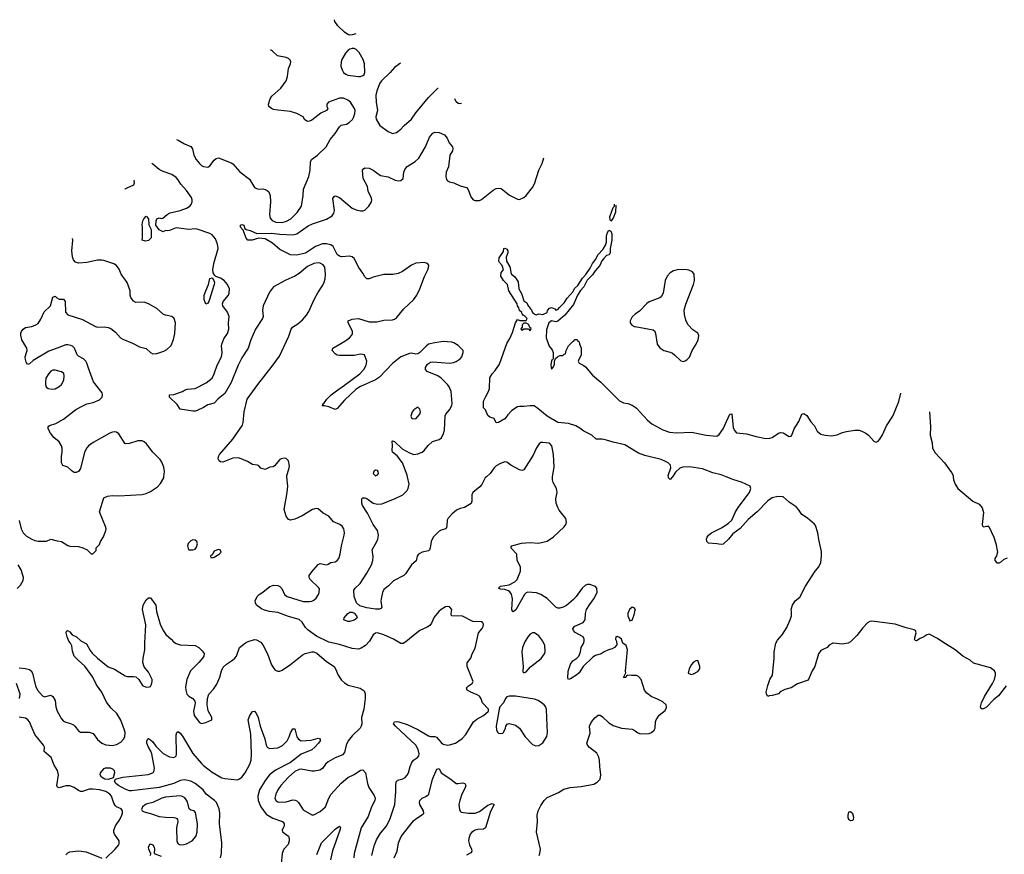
# Model space of a CAD drawing. Header units: inches. Extents: x 1449094 to 1618372, y 389908 to 534307.
# Tile 359 of 494: x 1534196 to 1543479, y 526442 to 534307. Entities that reach past the tile are written whole.
import ezdxf

# ---------------------------------------------------------------- set-up
doc = ezdxf.new("R2010")
doc.units = ezdxf.units.IN
doc.header["$MEASUREMENT"] = 0
for name, color, linetype in [('B5532', 7, 'Continuous'), ('B5533', 7, 'Continuous'), ('B5542', 7, 'Continuous'), ('B5543', 7, 'Continuous')]:
    doc.layers.add(name, color=color, linetype=linetype)

msp = doc.modelspace()

# ---------------------------------------------------------------- linework, layer by layer
at = {"layer": 'B5532', "color": 5}
for points, elevation in [([(1534190, 529586), (1534210.3, 529510.3), (1534230.3, 529470.3), (1534259.9, 529439.9), (1534310.8, 529410), (1534338.3, 529398.3), (1534370, 529391.8), (1534450, 529392.4), (1534490, 529410.7), (1534550, 529395.5), (1534590, 529390.7), (1534650, 529350.5), (1534670, 529345.5), (1534750, 529342.8), (1534790.8, 529330.8), (1534830.9, 529310.9), (1534870, 529272), (1534887.3, 529272.7), (1534916.4, 529303.6), (1534918, 529330), (1534950, 529362), (1534959, 529390), (1534986.3, 529433.7), (1535010, 529494), (1535012.7, 529510), (1535006.6, 529530), (1534949.3, 529670), (1534990, 529802), (1535023.7, 529816.3), (1535070, 529822), (1535130, 529819.1), (1535350, 529833.4), (1535390, 529842), (1535430, 529859.1), (1535495.6, 529904.4), (1535523.8, 529936.2), (1535554, 529990), (1535555.5, 530000)], 560), ([(1537516, 526430), (1537538.9, 526521.1), (1537561.6, 526578.4), (1537599.4, 526640.6), (1537650, 526704.2), (1537685.8, 526770), (1537734, 526910), (1537742, 527030), (1537741.6, 527098.4), (1537749.7, 527130), (1537770, 527143.1), (1537810, 527153.1), (1537830, 527166), (1537850, 527187), (1537861.5, 527210), (1537876.2, 527270), (1537893.2, 527306.8), (1537910, 527327.6), (1537947.2, 527352.8), (1537960.5, 527370), (1537961, 527390), (1537952.2, 527430), (1537930, 527469.7), (1537738.4, 527650), (1537722, 527670), (1537729.4, 527690), (1537750, 527694.4), (1537769.6, 527690.4), (1537850, 527663.6), (1537950, 527617.1), (1538050, 527556.9), (1538070, 527552.1), (1538110, 527553.4), (1538126.8, 527546.8), (1538170, 527494.3), (1538190, 527480.7), (1538228.6, 527471.4), (1538250, 527473.2), (1538303.7, 527490), (1538366.9, 527533.1), (1538401.3, 527570), (1538474.5, 527690), (1538505.6, 527714.4), (1538569.2, 527750), (1538617.2, 527790), (1538617.2, 527810), (1538560.9, 527870), (1538547.3, 527907.3), (1538532.1, 527932.1), (1538510, 527946), (1538450, 527969.4), (1538415.3, 527990), (1538408, 528010), (1538428, 528030), (1538462, 528050), (1538472.7, 528070), (1538415.8, 528210), (1538414.9, 528245.1), (1538449.6, 528290), (1538462, 528330), (1538490, 528383), (1538520.9, 528530), (1538555.1, 528570), (1538566.6, 528590), (1538569.2, 528610), (1538562.7, 528622.7), (1538550, 528632.7), (1538470, 528636), (1538370, 528686.6), (1538268, 528690), (1538262.7, 528710), (1538272, 528750), (1538250, 528772.7), (1538230, 528778), (1538210, 528772.3), (1538170, 528749.3), (1538146.8, 528730), (1538103.4, 528676.6), (1538079.3, 528620.7), (1538062, 528598), (1538038.7, 528581.3), (1537970, 528549.5), (1537939.1, 528530), (1537836.2, 528443.8), (1537811.6, 528428.4), (1537790, 528427.6), (1537720.7, 528470), (1537630, 528508.8), (1537570, 528528.3), (1537550, 528525.1), (1537530.4, 528510), (1537493.1, 528450), (1537455.8, 528410), (1537417.1, 528382.9), (1537390, 528375.3), (1537330, 528379.7), (1537210, 528418), (1537110, 528439.7), (1536995.9, 528495.9), (1536914.9, 528554.9), (1536890, 528578.4), (1536858.9, 528630), (1536830, 528654.5), (1536730, 528683.1), (1536630, 528720.9), (1536550.8, 528730.8), (1536503.3, 528743.3), (1536475.5, 528755.5), (1536428, 528790), (1536418, 528810), (1536415.3, 528830), (1536435.3, 528870), (1536455.3, 528890), (1536490, 528910.7), (1536555.3, 528964.7), (1536590, 528979.3), (1536630, 528975.8), (1536650, 528966.4), (1536667.8, 528947.8), (1536694, 528890), (1536719.3, 528870), (1536870, 528825.2), (1536930, 528822.8), (1536950, 528826.5), (1536970, 528837), (1536990, 528855.8), (1537013.3, 528890), (1537021.1, 528910), (1537022, 528942), (1537014.9, 528954.9), (1536934, 529030), (1536924.7, 529050), (1536926.3, 529070), (1536950, 529103.8), (1537010, 529171.7), (1537030, 529181.1), (1537090, 529170.4), (1537105.4, 529174.6), (1537130, 529190.5), (1537170, 529198.4), (1537190.8, 529209.2), (1537204.2, 529230), (1537216.9, 529270), (1537229.7, 529350), (1537256.9, 529450), (1537258.9, 529470), (1537253, 529510), (1537235.1, 529535.1), (1537214, 529550), (1537154.9, 529574.9), (1537110, 529627), (1537057.2, 529657.2), (1537010, 529696), (1536990, 529699.3), (1536958, 529690), (1536861, 529630), (1536790, 529599.3), (1536750, 529589.2), (1536730, 529595.3), (1536707.6, 529627.6), (1536689.5, 529690), (1536718.4, 529850), (1536725.1, 529910), (1536715.1, 530000)], 540), ([(1538596, 530000), (1538583.9, 529990), (1538552.3, 529927.7), (1538535.3, 529904.7), (1538467.9, 529850), (1538457.6, 529830), (1538460.2, 529770), (1538452.7, 529747.3), (1538390, 529709.7), (1538350, 529699.7), (1538315.9, 529684.1), (1538272.8, 529650), (1538235.6, 529610), (1538227.1, 529590), (1538223.8, 529536.2), (1538218.7, 529521.3), (1538210, 529509.8), (1538170, 529497.3), (1538150, 529485.8), (1538095.6, 529430), (1538076.6, 529390), (1538067.3, 529330), (1538059.5, 529310), (1538050, 529302.7), (1537990.6, 529290), (1537957.6, 529270), (1537944.4, 529250), (1537934, 529206), (1537890, 529171.1), (1537835, 529085), (1537816.4, 529070), (1537721.8, 529018.2), (1537670, 528968.2), (1537630, 528938), (1537618.3, 528910), (1537603.5, 528850), (1537602.5, 528822.5), (1537610.3, 528770), (1537600.7, 528759.3), (1537588.7, 528751.3), (1537550, 528751.9), (1537470, 528765.8), (1537404.3, 528784.3), (1537370.7, 528810), (1537349.8, 528870), (1537346.3, 528930), (1537357.6, 528950), (1537406.6, 528993.4), (1537470, 529090.4), (1537512.8, 529170), (1537524.7, 529210), (1537528.3, 529248.3), (1537518.9, 529310), (1537564.7, 529390), (1537572.9, 529412.9), (1537577.7, 529450), (1537570, 529492.3), (1537528.9, 529548.9), (1537476.1, 529656.1), (1537428.2, 529730), (1537420.5, 529750), (1537420.9, 529790), (1537430, 529800.7), (1537450, 529802.4), (1537470, 529793.4), (1537529.4, 529749.4), (1537570, 529742.2), (1537610, 529745.8), (1537730, 529790.3), (1537810, 529827.9), (1537849.6, 529870), (1537859.6, 529890), (1537867.8, 529930), (1537853.3, 530000)], 520), ([(1540000, 528127.6), (1539965.6, 528125.6), (1539931, 528129), (1539918, 528122), (1539910, 528109), (1539890, 528109.2), (1539909.5, 528150.5), (1539907.6, 528167.6), (1539927.3, 528367.3), (1539914, 528410), (1539882, 528430), (1539869, 528470), (1539850, 528485.2), (1539830, 528494), (1539818, 528490), (1539814.8, 528470), (1539823, 528450), (1539825.2, 528414.8), (1539804.9, 528390), (1539782.5, 528377.5), (1539746, 528370), (1539706, 528350), (1539678.8, 528330), (1539626.1, 528313.9), (1539599.2, 528300.8), (1539509.6, 528210.4), (1539470, 528153.3), (1539450, 528134.3), (1539390, 528095.1), (1539370, 528089.3), (1539362.9, 528102.9), (1539368.3, 528168.3), (1539390, 528234.9), (1539410, 528263.6), (1539450, 528291.5), (1539467.4, 528310), (1539485.1, 528350), (1539488.3, 528391.7), (1539510.9, 528429.1), (1539517.6, 528450), (1539516.8, 528470), (1539508, 528490), (1539433.1, 528533.1), (1539417.7, 528550), (1539412.6, 528570), (1539429.1, 528590.9), (1539510, 528625.8), (1539527.2, 528650), (1539529.8, 528710), (1539540.8, 528750), (1539567.1, 528792.9), (1539610.8, 528850), (1539639.7, 528910), (1539637, 528950), (1539624.4, 528964.4), (1539570, 528984), (1539550, 528984), (1539530, 528977.7), (1539499, 528950), (1539443.9, 528870), (1539417.9, 528842.1), (1539350, 528786), (1539318.8, 528770), (1539290, 528762.4), (1539270, 528762.4), (1539250, 528771.8), (1539170, 528853.6), (1539109.2, 528890), (1539067.2, 528907.2), (1538987.7, 528912.3), (1538970, 528906), (1538955.3, 528890), (1538873.2, 528746.8), (1538850, 528726), (1538844, 528730), (1538837, 528750), (1538842.2, 528850), (1538833.7, 528893.7), (1538816.1, 528916.1), (1538804, 528924), (1538770, 528936.8), (1538730, 528941), (1538709.6, 528950), (1538730, 528968), (1538810, 528980.6), (1538864.7, 529010), (1538885.1, 529030), (1538916.9, 529110), (1538918.4, 529150), (1538888, 529210), (1538884.5, 529270), (1538830, 529326), (1538830, 529338), (1538837.2, 529350), (1538926.6, 529373.4), (1539010, 529378.5), (1539087.3, 529372.7), (1539168.4, 529391.5), (1539230, 529432.4), (1539330, 529527.4), (1539345.3, 529550), (1539352, 529572), (1539346.7, 529606.7), (1539283.7, 529683.7), (1539268.5, 529710), (1539254.5, 529750), (1539252.4, 529790), (1539263.5, 529850), (1539262, 529870), (1539255.8, 529890), (1539224.4, 529944.4), (1539218.7, 529970), (1539220.4, 530000)], 520), ([(1534172.5, 528947.5), (1534203.2, 528976.8), (1534230, 529022), (1534231.8, 529050), (1534210, 529121.2), (1534180.7, 529170)], 560), ([(1534190, 528199.1), (1534250, 528194), (1534290, 528182.8), (1534306, 528170), (1534317.3, 528150), (1534345.3, 528030), (1534363.6, 527990), (1534410, 527936), (1534430, 527926.7), (1534490, 527940.4), (1534510.2, 527930.2), (1534530.3, 527890), (1534536.1, 527830), (1534550.2, 527790), (1534590, 527718.3), (1534610, 527696.5), (1534630, 527685.5), (1534675.3, 527675.3), (1534702.8, 527662.8), (1534717.6, 527650), (1534750, 527605.3), (1534770, 527593.1), (1534852.1, 527592.1), (1534890, 527579.5), (1534930, 527523.8), (1534970, 527490.4), (1535010, 527474.9), (1535070, 527466), (1535110, 527476.3), (1535150, 527499.1), (1535174.6, 527525.4), (1535186, 527550), (1535189.7, 527590), (1535185.7, 527610), (1535150, 527707), (1535110.8, 527770), (1535059.5, 527819.5), (1535014.8, 527874.8), (1534970.6, 527970), (1534919.2, 528039.2), (1534885, 528110), (1534810, 528214.3), (1534747, 528270), (1534709.4, 528310), (1534695.6, 528355.6), (1534687.2, 528407.2), (1534676, 528430), (1534659.3, 528450), (1534643.7, 528490), (1534634, 528530), (1534636.4, 528543.6), (1534648.4, 528551.6), (1534670, 528538), (1534691.3, 528510), (1534732.5, 528492.5), (1534773.2, 528453.2), (1534825.8, 528425.9), (1534861.2, 528361.2), (1534878.4, 528338.4), (1534930.4, 528290), (1535030, 528208.8), (1535090, 528186.7), (1535190, 528123.8), (1535210, 528118.4), (1535270, 528118.4), (1535290, 528113.4), (1535319.1, 528090), (1535353, 528033), (1535390, 528016.3), (1535420.1, 528019.9), (1535430, 528024), (1535439.1, 528040.9), (1535446.6, 528070), (1535446.6, 528090), (1535410, 528159.3), (1535369.6, 528209.6), (1535358.7, 528250), (1535360.5, 528290), (1535377.2, 528370), (1535374.6, 528434.6), (1535385.2, 528605.2), (1535355.6, 528750), (1535360.7, 528790), (1535390, 528838.8), (1535410, 528857.3), (1535430, 528857.3), (1535479.5, 528790), (1535485.7, 528730), (1535519.5, 528610), (1535548.8, 528550), (1535574.5, 528514.5), (1535624.9, 528470), (1535645.1, 528445.1), (1535670, 528426.8), (1535710, 528416.3), (1535850.5, 528410.5), (1535884.7, 528390), (1535918, 528358), (1535934.4, 528334.4), (1535930.8, 528310), (1535918.8, 528290), (1535886.8, 528250), (1535808.2, 528170), (1535771.8, 528090), (1535760.7, 528020.7), (1535762, 527990), (1535772.1, 527952.1), (1535790, 527933.4), (1535828.7, 527908.7), (1535846.2, 527886.2), (1535850.5, 527870), (1535848.4, 527850), (1535834.4, 527790), (1535842.4, 527750), (1535890, 527682.8), (1535910, 527674), (1535950, 527684), (1536008, 527710), (1536008.7, 527730), (1535973, 527793), (1535964.2, 527850), (1535966, 527910), (1535980.9, 527950), (1536023, 527997), (1536055.6, 528044.4), (1536083.5, 528110), (1536098, 528170), (1536115.1, 528204.9), (1536145.6, 528234.4), (1536202.7, 528270), (1536224.5, 528290), (1536240.7, 528310), (1536269.3, 528390), (1536326.5, 528433.5), (1536351.5, 528448.5), (1536410, 528467.3), (1536430, 528464), (1536470, 528440.7), (1536490, 528416), (1536533.4, 528330), (1536570, 528226.8), (1536600.9, 528180.9), (1536628, 528168), (1536650, 528168), (1536670, 528175.5), (1536750, 528230.4), (1536861, 528319), (1536886.5, 528333.5), (1536950, 528348.4), (1536970, 528348.2), (1536997.7, 528337.7), (1537090, 528257.1), (1537160.5, 528210), (1537174.4, 528190), (1537199.3, 528130), (1537230, 528084), (1537257.3, 528057.3), (1537294.6, 528034.6), (1537406.6, 528006.6), (1537443, 527983), (1537453.7, 527953.7), (1537453.4, 527910), (1537439.6, 527810), (1537419.6, 527730), (1537421.7, 527670), (1537417, 527650), (1537405.3, 527630), (1537330, 527558.9), (1537291.6, 527510), (1537272.8, 527470), (1537257.5, 527402.5), (1537240, 527380), (1537228, 527372), (1537170, 527352), (1537105.7, 527314.3), (1537079, 527290), (1537050.9, 527249.1), (1537026.4, 527233.6), (1536975.6, 527224.4), (1536950, 527224.4), (1536850, 527243.2), (1536830, 527240.7), (1536790, 527221), (1536729.3, 527170), (1536657.5, 527090), (1536630.2, 527050), (1536611.3, 527010), (1536603.1, 526970), (1536610, 526948.4), (1536630, 526935.3), (1536650, 526933.4), (1536710, 526935.9), (1536770, 526955.4), (1536793.2, 526953.2), (1536810, 526945.3), (1536826.3, 526930), (1536870, 526862), (1536950, 526813), (1536970, 526814.9), (1537030, 526845.7), (1537080.5, 526890), (1537111.1, 526970), (1537130, 527006), (1537226.8, 527113.2), (1537290, 527167), (1537350, 527193.4), (1537410, 527235.5), (1537430, 527239.1), (1537455.3, 527210), (1537474.3, 527110), (1537487.4, 527070), (1537537.1, 526997.1), (1537546.7, 526970), (1537544.9, 526950), (1537513.4, 526890), (1537482, 526798), (1537417, 526690), (1537348.7, 526450), (1537345.3, 526410)], 540), ([(1540000, 528752.3), (1539990, 528763.7), (1539970, 528769.4), (1539944.9, 528750), (1539930.6, 528710), (1539930.7, 528689.3), (1539944.9, 528650), (1539950, 528642.8), (1539970, 528647.3), (1539990, 528698), (1540000, 528741.3)], 520), ([(1534195.1, 527910), (1534199.5, 527950), (1534166, 528050)], 540), ([(1535010, 526404), (1535094.5, 526485.5), (1535129.5, 526530), (1535134.9, 526545.1), (1535133.3, 526570), (1535091.1, 526631.1), (1535084.2, 526650), (1535084.7, 526670), (1535099.7, 526710), (1535139.6, 526770), (1535159.5, 526810), (1535166.6, 526830), (1535166, 526850), (1535152.7, 526870), (1535110, 526887.6), (1535098, 526898), (1535083.3, 526923.3), (1535061.5, 526990), (1535046.3, 527010), (1535010, 527032.7), (1534950, 527048.8), (1534890, 527056.5), (1534850, 527055.7), (1534790, 527034), (1534770, 527032.8), (1534750, 527042.2), (1534710, 527072.3), (1534670, 527086.2), (1534630, 527087.1), (1534570, 527067.8), (1534553.2, 527073.2), (1534547, 527090), (1534561.6, 527190), (1534551.6, 527230), (1534520.2, 527280.2), (1534493.5, 527353.5), (1534428.3, 527410), (1534429.7, 527450), (1534422, 527470), (1534340.5, 527570), (1534288.9, 527688.9), (1534274.3, 527710), (1534250, 527725.7), (1534190, 527735.1)], 540), ([(1536088.9, 526410), (1536098.9, 526450), (1536102.3, 526550), (1536079.3, 526730), (1536083.1, 526830), (1536078.4, 526870), (1536050.7, 526930), (1536034.2, 526950), (1535955, 527010), (1535926.8, 527050), (1535849.9, 527110), (1535810, 527131.9), (1535750, 527144.2), (1535710, 527135.7), (1535650, 527107.5), (1535510.5, 527070.5), (1535250, 527038.6), (1535230, 527040.7), (1535190, 527056.1), (1535128.7, 527090), (1535103.1, 527110), (1535091.1, 527130), (1535094.9, 527145.1), (1535106.7, 527153.3), (1535170, 527168.9), (1535407.1, 527192.9), (1535450, 527208.2), (1535459.8, 527220.2), (1535465.6, 527234.4), (1535465.9, 527254.1), (1535442, 527390), (1535433.1, 527413.1), (1535409.7, 527450), (1535395.6, 527490), (1535395.1, 527510), (1535407.2, 527532.8), (1535410, 527534), (1535430, 527520.5), (1535450, 527501.6), (1535480.7, 527460.7), (1535550, 527390.3), (1535610, 527361.1), (1535650, 527354), (1535670, 527367.7), (1535675.7, 527384.3), (1535671, 527569), (1535677, 527590), (1535690, 527600.4), (1535710, 527584.2), (1535730, 527554.6), (1535830, 527392.3), (1535910, 527296.1), (1535930, 527278.2), (1536010, 527215.5), (1536103.5, 527163.5), (1536130, 527156.8), (1536250, 527143.6), (1536270, 527152.6), (1536290, 527170.2), (1536321.1, 527210), (1536366.5, 527290), (1536378.7, 527330), (1536383, 527390), (1536374.2, 527574.2), (1536349.7, 527710), (1536365.6, 527750), (1536390, 527786), (1536410, 527790.7), (1536430, 527766), (1536443.1, 527730), (1536462, 527650), (1536506.9, 527530), (1536521.1, 527470), (1536530.3, 527450.3), (1536550, 527438.4), (1536630, 527444.7), (1536673.6, 527466.4), (1536718.2, 527510), (1536738, 527550), (1536750, 527587.3), (1536770, 527623), (1536790, 527622.8), (1536809.3, 527549.3), (1536826, 527526), (1536850, 527511.7), (1536944.1, 527515.9), (1537010, 527535.3), (1537030.4, 527530.4), (1537028, 527510), (1537013.7, 527490), (1536978.9, 527450), (1536950, 527424.7), (1536850, 527386), (1536750, 527306.2), (1536606.5, 527233.5), (1536552.9, 527190), (1536510, 527136), (1536456.6, 527050), (1536442.6, 526990), (1536444.8, 526950), (1536469.6, 526890), (1536521.5, 526821.5), (1536581.5, 526781.5), (1536673.4, 526750), (1536690.4, 526730), (1536688.8, 526710), (1536670.4, 526670), (1536673.8, 526653.8), (1536730, 526614), (1536737.7, 526590), (1536738.2, 526570), (1536726.5, 526533.5), (1536687.2, 526490), (1536670.3, 526450.3), (1536661.7, 526350)], 520), ([(1539093.3, 526430), (1539100.5, 526450), (1539105.6, 526490), (1539067.6, 526650), (1539077, 526750), (1539075.1, 526810), (1539086, 526850), (1539110, 526902), (1539142, 526950), (1539170, 526976), (1539276.5, 527023.5), (1539325.6, 527054.4), (1539386, 527070), (1539490, 527082), (1539610, 527103), (1539639.3, 527120.7), (1539669.5, 527150.5), (1539675.1, 527190), (1539664.5, 527270), (1539663.6, 527330), (1539657.1, 527357.1), (1539636.2, 527396.2), (1539568.2, 527448.2), (1539549.3, 527470), (1539542.7, 527490), (1539575.3, 527584.7), (1539568.2, 527650), (1539588.5, 527690), (1539620.5, 527730), (1539650, 527751.6), (1539670, 527752), (1539690, 527738), (1539750, 527679.5), (1539790, 527654.9), (1539870, 527631.7), (1539970, 527621.1), (1539990, 527612), (1540000, 527604.5)], 520), ([(1537726.4, 526410), (1537755.5, 526470), (1537766.6, 526550), (1537793.5, 526610), (1537910, 526756.5), (1537930, 526774.9), (1537986, 526810), (1538006, 526830), (1538002, 526850), (1537968.4, 526910), (1537964.4, 526930), (1537968, 526950), (1537990.7, 526969.3), (1538032, 526990), (1538053.6, 527010), (1538088, 527150), (1538130, 527245.5), (1538150, 527250.6), (1538170.3, 527210.3), (1538262, 527150), (1538310, 527110.3), (1538330, 527107.8), (1538370, 527115.5), (1538393.1, 527110), (1538401.2, 527090), (1538396.6, 527070), (1538362.5, 526997.5), (1538344.6, 526950), (1538335.8, 526910), (1538342.9, 526862.9), (1538350, 526846.8), (1538359.3, 526839.3), (1538427.9, 526827.9), (1538490, 526827.9), (1538530, 526845.3), (1538610, 526906), (1538650, 526919.3), (1538670.4, 526910), (1538635.7, 526844.3), (1538588.5, 526690), (1538570, 526678), (1538514.9, 526674.9), (1538490, 526667.9), (1538459.3, 526650), (1538444.3, 526630), (1538431.1, 526591.1), (1538429, 526569), (1538435.9, 526530), (1538457.1, 526490), (1538460.2, 526470), (1538450, 526454.3), (1538410, 526434.9)], 520), ([(1536999, 526441), (1537043.1, 526550), (1537170, 526677.8), (1537210, 526707.7), (1537219.2, 526699.2), (1537221.3, 526690), (1537216.1, 526670), (1537144.5, 526475.5), (1537126.7, 526390)], 520), ([(1535426.6, 526430), (1535435.3, 526450), (1535430, 526453.2), (1535413, 526490), (1535409.8, 526510), (1535423.7, 526536.3), (1535430, 526540.4), (1535450, 526532.2), (1535462.6, 526510), (1535466.7, 526490), (1535464.7, 526450), (1535530, 526424.1)], 520), ([(1534630, 526437.3), (1534650, 526456.3), (1534670, 526465.5), (1534750, 526474.9), (1534824.1, 526464.1), (1534970, 526404.4)], 540)]:
    msp.add_lwpolyline(points, dxfattribs=dict(at, elevation=elevation))
for points, elevation in [([(1535830, 529403.7), (1535810, 529397), (1535783.8, 529370), (1535779.1, 529350), (1535783.4, 529323.4), (1535791.1, 529311.1), (1535830, 529311), (1535850, 529318), (1535864.7, 529335.3), (1535872.9, 529367.1), (1535865.2, 529390), (1535850, 529402.7)], 560), ([(1536066.4, 529313.6), (1536030, 529298), (1536022, 529290), (1536012.7, 529267.3), (1535994, 529250), (1535998, 529238), (1536010, 529234), (1536030, 529242), (1536078, 529270), (1536090, 529282), (1536095.3, 529290), (1536086, 529310)], 560), ([(1537290, 528634), (1537252.7, 528650), (1537256.2, 528670), (1537291.5, 528710), (1537310, 528723.6), (1537330, 528724.6), (1537350, 528713.4), (1537372.8, 528690), (1537376.9, 528670), (1537370, 528659.6), (1537350, 528646.9), (1537310, 528635.1)], 520), ([(1539050, 528529.6), (1539030, 528527.6), (1539010, 528515.1), (1538990, 528493.3), (1538961.5, 528450), (1538936.5, 528390), (1538931.7, 528350), (1538941.6, 528210), (1538938.8, 528170), (1538940.7, 528160.7), (1538950, 528151.3), (1538970, 528162.8), (1539012.7, 528207.3), (1539112.9, 528287.1), (1539145.6, 528330), (1539151.3, 528350), (1539148.3, 528410), (1539130, 528449.4), (1539090, 528500.7)], 540), ([(1538810, 527932.8), (1538790, 527925.1), (1538774.9, 527910), (1538757.1, 527870), (1538724, 527830), (1538715.5, 527810), (1538688.5, 527650), (1538690.8, 527610), (1538702.8, 527590), (1538710, 527582.8), (1538730, 527578.8), (1538750, 527582.8), (1538759, 527590), (1538777.2, 527630), (1538779, 527650), (1538792.9, 527667.1), (1538810, 527674), (1538850, 527665.5), (1538870, 527658), (1538908.9, 527628.9), (1538962.4, 527550), (1539030, 527478), (1539062.8, 527462.8), (1539090, 527465.5), (1539130, 527490.8), (1539167, 527553), (1539172, 527590), (1539167.7, 527727.7), (1539161.6, 527810), (1539153.1, 527833.1), (1539140.9, 527850), (1539115.1, 527870), (1539083.7, 527890), (1539050, 527902.2), (1538870, 527932.1)], 540), ([(1535030, 527147.2), (1534999.5, 527150), (1534966.3, 527170), (1534955.1, 527190), (1534959, 527210), (1534993.2, 527250), (1535004.2, 527255.8), (1535050, 527255.5), (1535070, 527246.3), (1535086.3, 527230), (1535090.2, 527210), (1535077.8, 527162.2)], 520), ([(1535710, 526991.5), (1535570, 526980.4), (1535537.3, 526970), (1535450.3, 526929.7), (1535387.3, 526912.7), (1535355.5, 526890), (1535345.5, 526865.5), (1535350.8, 526850), (1535370, 526840.4), (1535430, 526827), (1535510, 526798.4), (1535570, 526790.4), (1535648.5, 526788.5), (1535665.8, 526785.8), (1535677.6, 526777.6), (1535684, 526770), (1535686, 526750), (1535675.8, 526690), (1535678, 526570), (1535682.8, 526550), (1535690, 526539.5), (1535710, 526530.3), (1535747.3, 526532.7), (1535770, 526540.3), (1535822.9, 526570), (1535856.9, 526610), (1535868.2, 526650), (1535872.2, 526730), (1535854.5, 526834.5), (1535841.2, 526850), (1535810, 526857), (1535795.1, 526870), (1535777, 526937), (1535770, 526952.7), (1535752.5, 526972.5), (1535730, 526987)], 540)]:
    msp.add_lwpolyline(points, close=True, dxfattribs=dict(at, elevation=elevation))
at = {"layer": 'B5533', "color": 5}
for points, elevation in [([(1537364.2, 534174.6), (1537330, 534163.2), (1537310, 534161.7), (1537290, 534168), (1537258.3, 534190), (1537194.7, 534250), (1537168.5, 534290), (1537163.9, 534306.5)], 520), ([(1535675.1, 533178.7), (1535690, 533171.5), (1535750, 533135.3), (1535810, 533112.2), (1535825.3, 533090), (1535839.5, 533030), (1535858.9, 532990), (1535890, 532950.4), (1535910, 532933.7), (1535930, 532924.2), (1535970, 532918.4), (1535990, 532928), (1536030, 532984), (1536050, 532998.8), (1536070, 533004.9), (1536190, 532958.4), (1536207.1, 532947.1), (1536272.4, 532872.4), (1536362.4, 532802.4), (1536410, 532726), (1536430, 532714.9), (1536449.4, 532710.6), (1536490, 532712.4), (1536510, 532706.4), (1536530, 532697.1), (1536543.8, 532683.8), (1536557.8, 532650), (1536562, 532590), (1536550.2, 532470), (1536557.8, 532437.8), (1536575.3, 532415.3), (1536610, 532399.7), (1536670, 532394.2), (1536713.3, 532406.7), (1536752.4, 532430), (1536813.3, 532490), (1536852.2, 532550), (1536868.7, 532650), (1536870.9, 532710), (1536923.5, 532830), (1536936.2, 532890), (1536937.4, 532962.6), (1536947.3, 532990), (1537003.7, 533030), (1537084.5, 533110), (1537122.8, 533177.2), (1537170, 533233.7), (1537210, 533295.5), (1537227.2, 533312.8), (1537276.9, 533323.1), (1537302, 533338), (1537332.7, 533367.3), (1537347.7, 533392.3), (1537357.5, 533422.5), (1537358.9, 533450), (1537353, 533470), (1537314.3, 533530), (1537290, 533549.7), (1537250, 533568), (1537210, 533566.3), (1537108.2, 533530), (1537090.5, 533510), (1537093, 533490), (1537102, 533470), (1537088.5, 533451.5), (1537035.3, 533424.7), (1536950, 533360.7), (1536930, 533349.5), (1536910, 533346), (1536883.3, 533363.3), (1536869, 533390), (1536810, 533423.7), (1536750, 533442.9), (1536630, 533454.7), (1536590, 533461.3), (1536569.4, 533470), (1536544.5, 533490), (1536540.7, 533510), (1536558, 533562), (1536574, 533586), (1536657.6, 533662.4), (1536707.6, 533730), (1536722.4, 533770), (1536731.8, 533848.2), (1536749.3, 533890), (1536752.3, 533910), (1536746.3, 533926.3), (1536730, 533941.2), (1536709.5, 533949.5), (1536626.5, 533966.5), (1536580.9, 534010), (1536562, 534023.1)], 540), ([(1537785.7, 533897), (1537730, 533856.9), (1537690.4, 533810), (1537608.5, 533730), (1537592.3, 533707.7), (1537562.6, 533637.4), (1537554.7, 533594.7), (1537556.9, 533530), (1537570.2, 533450), (1537554.9, 533390), (1537557, 533370), (1537592, 533310), (1537670, 533252.4), (1537710, 533233), (1537750, 533243.8), (1537790, 533274.4), (1537820.4, 533310), (1537889.8, 533370), (1537931, 533430), (1538050, 533574.7), (1538139.7, 533660.3), (1538141.4, 533662.8)], 540), ([(1538363.1, 533516.8), (1538350, 533514.8), (1538330, 533518.2), (1538310, 533531.3), (1538297.9, 533559.7)], 520), ([(1537853.3, 530000), (1537850, 530016), (1537806, 530130), (1537755.8, 530195.8), (1537709.6, 530230), (1537706.6, 530250), (1537711.1, 530291.1), (1537706.6, 530333.4), (1537710, 530337.3), (1537730, 530332.9), (1537802.9, 530262.9), (1537870, 530225.2), (1537910.8, 530209.2), (1537950, 530216.9), (1537990, 530231.8), (1538010, 530245.7), (1538046.6, 530293.4), (1538088.5, 530331.5), (1538150, 530350.3), (1538173.2, 530366.8), (1538193.4, 530406.6), (1538201.7, 530438.3), (1538206.4, 530573.6), (1538212.8, 530590), (1538249, 530631), (1538271.3, 530670), (1538274, 530690), (1538263, 530803), (1538245.9, 530845.9), (1538230.9, 530870), (1538169.7, 530930), (1538139.6, 530950), (1538037, 530990), (1538022.6, 531010), (1538022.6, 531030), (1538040.9, 531059.1), (1538070, 531078), (1538090, 531083.6), (1538250, 531070.2), (1538285.2, 531074.8), (1538310, 531084.6), (1538349.6, 531110), (1538365.1, 531130), (1538378, 531170), (1538376.2, 531190), (1538330, 531237), (1538290, 531260.9), (1538270, 531267), (1538190, 531275.1), (1538110, 531262.9), (1538052, 531248), (1538027.7, 531230), (1537970.3, 531169.7), (1537950, 531158.4), (1537930, 531155.6), (1537890, 531163.5), (1537870, 531161.5), (1537788.9, 531130), (1537710, 531065.3), (1537590, 530938.8), (1537550, 530913), (1537409.6, 530850.4), (1537370, 530825.2), (1537257.7, 530722.3), (1537190, 530641.2), (1537170, 530633.2), (1537110, 530659.3), (1537071.1, 530668.9), (1537049.3, 530669.3), (1537058, 530682), (1537058, 530690), (1537070, 530698), (1537092, 530730), (1537133.6, 530770), (1537181.6, 530810), (1537258.6, 530861.4), (1537403.5, 530970), (1537442, 531010), (1537461.6, 531050), (1537469.2, 531090), (1537446, 531150), (1537410, 531155.1), (1537350, 531142.9), (1537210, 531140.7), (1537190, 531145.6), (1537170, 531158), (1537141.2, 531190), (1537147.5, 531212.5), (1537262.2, 531277.8), (1537304.5, 531310), (1537326.5, 531333.5), (1537334, 531350), (1537333.6, 531370), (1537294.5, 531450), (1537294, 531470), (1537330, 531484.4), (1537390, 531490.3), (1537490, 531459.6), (1537562, 531458), (1537630, 531473.7), (1537710, 531477.1), (1537730, 531483.7), (1537750, 531497), (1537819.2, 531580.8), (1537910, 531667.3), (1537939.6, 531710), (1537970, 531771.8), (1538012.6, 531887.4), (1538044.8, 531950), (1538051.8, 531970), (1538053, 531993), (1538040.5, 532010), (1538010, 532019.8), (1537930, 532013.1), (1537890, 531994.3), (1537805.5, 531934.5), (1537764.9, 531915.1), (1537713.5, 531906.5), (1537630, 531904.1), (1537530, 531880.1), (1537490, 531864.1), (1537470, 531865.2), (1537450, 531882), (1537430, 531918.5), (1537392.7, 531970), (1537350, 532054.8), (1537330, 532071.8), (1537310, 532076.8), (1537230, 532073.5), (1537210, 532076.9), (1537190, 532095.1), (1537151.7, 532170), (1537130, 532185.3), (1537090, 532195.6), (1537050, 532193.8), (1536986.1, 532170), (1536890, 532105.5), (1536806.9, 532086.9), (1536750.2, 532089.8), (1536650, 532142), (1536580.4, 532200.3), (1536510, 532241.6), (1536450.9, 532249.1), (1536389.6, 532229.7), (1536348.7, 532230), (1536330, 532248.7), (1536304.7, 532324.7), (1536279, 532350), (1536278, 532370), (1536290, 532378), (1536310, 532371.3), (1536318, 532338), (1536330.6, 532330.6), (1536370, 532321.6), (1536431.2, 532291.2), (1536570, 532295.1), (1536650, 532285.5), (1536770, 532279.4), (1536810, 532287.2), (1536916.7, 532363.4), (1536957.7, 532382.3), (1537090, 532426.7), (1537141, 532459), (1537157.4, 532482.6), (1537162.9, 532510), (1537150, 532622), (1537159.6, 532640.4), (1537170, 532648), (1537210.3, 532630), (1537332, 532532), (1537370, 532516), (1537410, 532507), (1537430, 532506.7), (1537450, 532513), (1537489.3, 532550), (1537514.5, 532590), (1537516.2, 532610), (1537511.3, 532630), (1537483, 532690), (1537475.6, 532735.6), (1537436, 532810), (1537429, 532890), (1537438, 532902), (1537450, 532910.8), (1537490, 532908.4), (1537530, 532888.7), (1537598.6, 532838.6), (1537670, 532826.4), (1537735.1, 532795.1), (1537770, 532788.9), (1537790, 532792.4), (1537811.5, 532810), (1537818, 532870), (1537826.3, 532893.7), (1537850, 532922.6), (1537923.6, 532970), (1537958.7, 533001.3), (1538022, 533110), (1538061.1, 533198.9), (1538090, 533237.3), (1538110, 533247.7), (1538150, 533244), (1538201.1, 533221.1), (1538227, 533190), (1538246.5, 533146.5), (1538277.1, 533110), (1538281.3, 533090), (1538275.3, 533070), (1538250.4, 533030), (1538239.1, 532920.9), (1538217.4, 532870), (1538214.6, 532830), (1538221.3, 532801.3), (1538230, 532788.4), (1538250, 532777.6), (1538288.7, 532768.7), (1538350, 532740.4), (1538410, 532726.4), (1538425.4, 532705.4), (1538450, 532637.3), (1538470.3, 532610.3), (1538490, 532602), (1538530, 532604.2), (1538550, 532613.4), (1538660.2, 532699.8), (1538690, 532716.3), (1538710, 532720.2), (1538735, 532715), (1538813.9, 532653.9), (1538890, 532614.4), (1538910, 532612.4), (1538950, 532630.4), (1538971.6, 532648.4), (1539030, 532725.3), (1539050, 532759.5), (1539092.1, 532887.9), (1539120.6, 532950), (1539138.6, 533006)], 520), ([(1536715.1, 530000), (1536714, 530010), (1536735.1, 530070), (1536739.1, 530099.1), (1536729.6, 530149.6), (1536710, 530171.8), (1536690, 530176.2), (1536661, 530170), (1536650, 530162.7), (1536598.8, 530101.2), (1536586, 530094), (1536554, 530090), (1536511.3, 530068.7), (1536470, 530082), (1536450, 530104), (1536438, 530110), (1536390, 530116.2), (1536342.7, 530142.7), (1536270, 530174), (1536250, 530177.8), (1536205.8, 530174.2), (1536110, 530137.6), (1536090, 530139.3), (1536077.2, 530150), (1536066.6, 530170), (1536069.6, 530190), (1536081.6, 530210), (1536205.3, 530354.7), (1536295.6, 530484.4), (1536304, 530510), (1536311.5, 530610), (1536342.4, 530730), (1536442, 530870), (1536577.8, 531042.2), (1536644.9, 531135.1), (1536735, 531325), (1536755.6, 531390), (1536766.9, 531410), (1536819.1, 531440.9), (1536862.4, 531477.6), (1536898.8, 531521.2), (1536922.3, 531557.7), (1536971.7, 531670), (1537006.3, 531733.7), (1537053.8, 531806.2), (1537066.2, 531833.8), (1537074.9, 531865.1), (1537079.2, 531910), (1537073.2, 531973.2), (1537056.8, 531996.8), (1537030, 532011.9), (1537010, 532015.8), (1536970, 532008.7), (1536910, 531979.8), (1536830, 531916.1), (1536790, 531890.8), (1536706.4, 531853.6), (1536588, 531790), (1536550, 531739.3), (1536492.4, 531610), (1536486.4, 531570), (1536490.4, 531510.4), (1536484.4, 531490), (1536419.7, 531390), (1536374.8, 531290), (1536350.2, 531210), (1536290, 531120.5), (1536255.4, 531050), (1536191.6, 530888.4), (1536130, 530783), (1536067.2, 530732.8), (1536030, 530691.8), (1535970, 530678), (1535930, 530652.7), (1535870, 530625.2), (1535850, 530619), (1535830, 530619), (1535710, 530638), (1535680.4, 530680.4), (1535608, 530750), (1535608, 530770), (1535650, 530774.8), (1535730, 530802.8), (1535750, 530816), (1535775.5, 530824.5), (1535850, 530832.4), (1535954.6, 530885.5), (1536009.8, 530930), (1536030.6, 530969.4), (1536057.3, 531050), (1536100.3, 531130), (1536105.2, 531170), (1536099.2, 531230), (1536101.5, 531250), (1536122.1, 531297.9), (1536154.8, 531350), (1536169, 531390), (1536165.1, 531450), (1536169.7, 531510), (1536155.8, 531550), (1536111.6, 531610), (1536107, 531630), (1536116.2, 531650), (1536164.2, 531710), (1536172.2, 531730), (1536173.3, 531770), (1536154.5, 531810), (1536123.6, 531850), (1536089.4, 531870), (1536045.3, 531885.3), (1536035.3, 531895.3), (1536021.7, 531921.7), (1536016.8, 531950), (1536026, 532010), (1536066.3, 532150), (1536062.4, 532190), (1536042, 532242), (1536010, 532279.5), (1535990, 532291.6), (1535870, 532332.2), (1535850, 532335.1), (1535790, 532329.7), (1535670, 532345.3), (1535610, 532319.6), (1535590, 532316), (1535570, 532319), (1535550, 532308.7), (1535510, 532327.8), (1535480.8, 532370), (1535483, 532410), (1535490, 532430.4), (1535510, 532438), (1535530, 532432.2), (1535544.4, 532435.6), (1535585.6, 532470), (1535613.8, 532486.2), (1535710, 532508.6), (1535770, 532531.4), (1535799.6, 532550), (1535813.5, 532566.5), (1535823.5, 532590), (1535823.1, 532610), (1535816, 532630), (1535770, 532697.7), (1535715.3, 532755.3), (1535690, 532798), (1535670, 532821), (1535630, 532847.4), (1535550, 532876), (1535510, 532896.4), (1535450, 532943.9), (1535441.1, 532955.9)], 540), ([(1535186.4, 532713.4), (1535190, 532713.4), (1535210, 532721.6), (1535272.3, 532750), (1535279.5, 532770), (1535274.5, 532790), (1535272.3, 532795.2)], 560), ([(1539818.2, 532558.4), (1539813.5, 532493.5), (1539790, 532436), (1539770, 532408), (1539762, 532422), (1539761.5, 532450), (1539790, 532538), (1539803.7, 532550), (1539805.6, 532566.7)], 480), ([(1540000, 530239.7), (1539901, 530301), (1539790, 530326.6), (1539730, 530345.7), (1539686.9, 530353.1), (1539630, 530352.3), (1539590.4, 530390.4), (1539515.8, 530430), (1539478.8, 530458.8), (1539440.8, 530480.8), (1539370, 530500.4), (1539269.8, 530510), (1539170, 530569.9), (1539082.8, 530642.8), (1539047.1, 530667.1), (1539010, 530668.6), (1538950, 530661), (1538910, 530662.9), (1538890, 530657.8), (1538837, 530623), (1538797.4, 530582.6), (1538770, 530546), (1538710, 530509.6), (1538689.1, 530509.1), (1538670, 530548.7), (1538630, 530562), (1538610, 530578), (1538589.2, 530629.2), (1538569.5, 530650), (1538570, 530711.3), (1538590, 530756), (1538617.7, 530802.3), (1538625.6, 530830), (1538630, 530930.8), (1538649.8, 530970), (1538680.6, 530999.4), (1538720.1, 531059.9), (1538790, 531256.3), (1538818, 531302), (1538841.5, 531358.5), (1538870, 531451.3), (1538890, 531482), (1538912.7, 531472.7), (1538970, 531471.3), (1538979.3, 531490), (1538961.2, 531510), (1538942.5, 531522.5), (1538933.6, 531533.6), (1538930, 531548), (1538910, 531566), (1538903.6, 531590), (1538890, 531609.4), (1538885.8, 531630), (1538807.4, 531750), (1538794, 531810), (1538757.2, 531850), (1538732.6, 531890), (1538735.9, 531924.1), (1538758.4, 531950), (1538743.6, 531990), (1538719.1, 532019.1), (1538715.1, 532030), (1538718, 532062), (1538756.6, 532123.4), (1538761.2, 532150), (1538770, 532154.4), (1538790, 532144.9), (1538799.5, 532130), (1538799.5, 532110), (1538783.8, 532070), (1538784.4, 532030), (1538817.1, 531977.1), (1538830, 531912), (1538863.8, 531883.8), (1538895.2, 531835.2), (1538901.8, 531770), (1538926.3, 531726.3), (1538950, 531656.3), (1538978.3, 531638.3), (1538990, 531611.3), (1539001.6, 531601.6), (1539010, 531584), (1539019.3, 531579.3), (1539030, 531547.7), (1539042, 531542), (1539050, 531531.3), (1539070, 531525.5), (1539090, 531534), (1539130, 531528.4), (1539170, 531548.4), (1539173.1, 531566.9), (1539191.6, 531588.4), (1539210, 531594), (1539241.7, 531581.7), (1539250, 531570.8), (1539270, 531575.5), (1539284.4, 531595.6), (1539330, 531638.7), (1539359.1, 531680.9), (1539414.2, 531745.8), (1539428, 531772), (1539457.5, 531802.5), (1539502.6, 531870), (1539534.7, 531905.3), (1539574.2, 531965.7), (1539596.1, 532010), (1539627.7, 532050), (1539648.5, 532091.5), (1539696.2, 532143.8), (1539718.1, 532181.9), (1539728, 532210), (1539729.9, 532270.1), (1539738.4, 532301.6), (1539750, 532322), (1539770, 532313.4), (1539777.8, 532290), (1539778.6, 532230), (1539764, 532150), (1539763.8, 532110), (1539758.6, 532101.4), (1539750, 532092.3), (1539730, 532083.7), (1539702.5, 532057.5), (1539685.8, 532034.2), (1539665, 531990), (1539620.7, 531939.3), (1539596.4, 531903.6), (1539546.7, 531853.3), (1539515.5, 531790), (1539484.7, 531755.3), (1539455.3, 531710), (1539416.9, 531623.1), (1539336.4, 531523.6), (1539270, 531464.2), (1539250, 531459.7), (1539210, 531469.8), (1539184.4, 531450), (1539164, 531384), (1539160.3, 531310), (1539189, 531230), (1539216.4, 531196.4), (1539224.9, 531170), (1539227.3, 531112.7), (1539219.8, 531100.2), (1539210, 531095.3), (1539202.4, 531050), (1539210, 531012), (1539230, 531034), (1539238, 531062), (1539238, 531090), (1539247.3, 531112.7), (1539266, 531130), (1539290, 531142), (1539318, 531142), (1539330, 531154), (1539342, 531158), (1539348, 531190), (1539370, 531232), (1539410, 531274), (1539422, 531278), (1539427.3, 531292.7), (1539452.7, 531292.7), (1539458, 531278), (1539471.6, 531271.6), (1539472.7, 531252.7), (1539491.3, 531210), (1539490.8, 531150), (1539462, 531090), (1539472, 531070), (1539510, 531050.7), (1539530, 531034.8), (1539596.1, 530956.1), (1539674, 530890), (1539850, 530714.8), (1539890, 530697.3), (1539930, 530690.5), (1539970, 530675.5), (1540000, 530654.4)], 480), ([(1535555.5, 530000), (1535562.9, 530050), (1535556.2, 530090), (1535536.9, 530136.9), (1535521.2, 530161.2), (1535450, 530232.7), (1535392, 530310), (1535370, 530329.6), (1535350, 530339.6), (1535310, 530339.6), (1535230, 530314), (1535190, 530309.4), (1535130, 530405.1), (1535110, 530418.3), (1535090, 530421.7), (1535070, 530419.2), (1535045.5, 530410), (1534890, 530323.5), (1534843.7, 530290), (1534828.6, 530271.4), (1534807.8, 530230), (1534770, 530078), (1534750, 530049), (1534730, 530041.2), (1534710, 530041.2), (1534690, 530053.2), (1534650, 530089.2), (1534604.5, 530104.5), (1534589.3, 530130), (1534589.4, 530190), (1534597, 530230), (1534597, 530270), (1534591.7, 530291.7), (1534569.6, 530329.6), (1534519.3, 530370), (1534486.6, 530410), (1534464.5, 530450), (1534466.3, 530473.7), (1534476.2, 530483.8), (1534538.3, 530501.7), (1534610, 530542), (1534727, 530633), (1534791.7, 530668.3), (1534830, 530687.3), (1534890, 530698.8), (1534950, 530724), (1534972.3, 530750), (1534977.2, 530770), (1534972.7, 530790), (1534893.7, 530893.7), (1534843.8, 531023.8), (1534830.7, 531070), (1534819.3, 531090), (1534796.9, 531110), (1534750, 531135.5), (1534738.3, 531150), (1534712.5, 531210), (1534693.1, 531230), (1534677.5, 531237.6), (1534650, 531243.8), (1534630, 531242.6), (1534550, 531209.8), (1534470, 531184.4), (1534324.7, 531095.3), (1534290, 531064), (1534270, 531058), (1534258, 531078), (1534250, 531106), (1534249.4, 531130), (1534266.6, 531190), (1534264.5, 531210), (1534216.2, 531290), (1534207, 531333), (1534207, 531353), (1534212.5, 531367.5), (1534230, 531391.3), (1534250, 531406), (1534310, 531414), (1534350, 531430.6), (1534370, 531444), (1534395.6, 531484.4), (1534427.3, 531552.7), (1534485.2, 531610), (1534510, 531692), (1534530, 531702), (1534545.4, 531685.4), (1534570, 531672), (1534610, 531674), (1534619.8, 531659.8), (1534624.7, 531650), (1534626.8, 531550), (1534650, 531526.8), (1534790, 531482.4), (1534910, 531414), (1534930, 531409.2), (1534992.5, 531412.5), (1535030, 531407.2), (1535056.5, 531396.5), (1535100.9, 531360.9), (1535146.8, 531310), (1535170, 531294.8), (1535259, 531259), (1535324.4, 531224.4), (1535388.9, 531208.9), (1535430, 531170.6), (1535450, 531159.3), (1535490, 531159.5), (1535556.5, 531183.5), (1535582.4, 531197.6), (1535623.5, 531236.5), (1535646.5, 531293.5), (1535659.3, 531350), (1535663.6, 531403.6), (1535663.9, 531450), (1535651.6, 531491.6), (1535630, 531509.7), (1535570, 531521.6), (1535553.2, 531530), (1535490, 531586), (1535409.5, 531629.5), (1535370, 531645.2), (1535290, 531642.7), (1535270, 531654), (1535243.7, 531690), (1535238, 531710), (1535237, 531750), (1535209.6, 531830), (1535154, 531910), (1535135.1, 531955.1), (1535109.7, 531989.7), (1535084.9, 532004.9), (1534990, 532038.4), (1534970, 532041.6), (1534930, 532040.7), (1534830, 532017), (1534750, 532012), (1534721.2, 532021.2), (1534703.3, 532043.3), (1534692.9, 532072.9), (1534686.6, 532130), (1534697.4, 532230), (1534694.3, 532244.9)], 560), ([(1540000, 531530.3), (1539970, 531506), (1539950.6, 531470), (1539950.6, 531450.6), (1539966.6, 531426.6), (1539990, 531416.3), (1540000, 531414.5)], 520), ([(1539220.4, 530000), (1539221.4, 530018.6), (1539235.4, 530090), (1539229.6, 530210), (1539213.3, 530290), (1539190, 530314.7), (1539130, 530323.6), (1539110, 530322), (1539094, 530310), (1539069, 530271), (1539037, 530203), (1538950, 530064), (1538930, 530059.2), (1538910, 530064.5), (1538827, 530110), (1538790, 530136.9), (1538770, 530140.5), (1538730, 530125.4), (1538690, 530101.7), (1538670, 530084.4), (1538631, 530029), (1538596, 530000)], 520)]:
    msp.add_lwpolyline(points, dxfattribs=dict(at, elevation=elevation))
for points, elevation in [([(1537350, 534035.5), (1537330, 534035.4), (1537310, 534029.1), (1537290, 534015.8), (1537267.7, 533992.3), (1537233.6, 533930), (1537226.9, 533910), (1537224.1, 533870), (1537235.4, 533835.4), (1537250.2, 533810), (1537270, 533792.3), (1537290, 533784.5), (1537390, 533772), (1537410, 533772.4), (1537430, 533780.5), (1537442.7, 533790), (1537449.6, 533810), (1537447.6, 533890), (1537435, 533930), (1537397.5, 533997.4), (1537370, 534026.4)], 540), ([(1535381.1, 532221.1), (1535349.6, 532230), (1535354, 532250), (1535354, 532350), (1535350, 532374), (1535357.2, 532410), (1535366.6, 532430), (1535390, 532456.3), (1535411.9, 532430), (1535414, 532374), (1535435.5, 532330), (1535436.5, 532250), (1535410, 532225.3)], 540), ([(1535950, 531627), (1535934.7, 531670), (1535936.8, 531710), (1535950, 531752.7), (1535976.9, 531810), (1535990, 531866.8), (1536010, 531872.7), (1536028, 531850), (1536032.2, 531830), (1536030.3, 531810), (1535978.4, 531650), (1535970, 531636)], 540), ([(1538970, 531446), (1538950, 531446), (1538934, 531430), (1538934, 531406), (1538930, 531406), (1538922, 531390), (1538930, 531382), (1538946, 531390), (1538946, 531394), (1538994, 531394), (1539010, 531374), (1539018, 531398), (1539006, 531406), (1538998, 531430), (1538990, 531438)], 480), ([(1534530, 531005.1), (1534510, 531003.5), (1534490, 530994.3), (1534470, 530973.3), (1534443.9, 530930), (1534438.9, 530890), (1534439.5, 530870), (1534447.2, 530847.2), (1534466, 530830), (1534504.9, 530824.9), (1534530, 530828.7), (1534570, 530850.3), (1534591.1, 530870), (1534612.1, 530910), (1534616.9, 530950), (1534611, 530971), (1534590, 530989.5)], 580), ([(1537950, 530654), (1537911.3, 530630), (1537898, 530610), (1537884.7, 530570), (1537894, 530550), (1537930, 530546.8), (1537968.7, 530590), (1537976, 530610), (1537970, 530638)], 540), ([(1537550, 530060.7), (1537534, 530050), (1537529, 530029), (1537550, 530008.9), (1537570, 530017.3), (1537577.6, 530030), (1537576.2, 530050), (1537570, 530057)], 540)]:
    msp.add_lwpolyline(points, close=True, dxfattribs=dict(at, elevation=elevation))
at = {"layer": 'B5542', "color": 5}
for points, elevation in [([(1540349.4, 530000), (1540330, 529972.3), (1540314.5, 529990), (1540312.1, 530000)], 480), ([(1543495.6, 528030), (1543424.1, 527935.9), (1543380.4, 527899.6), (1543310, 527829.7), (1543290, 527814.5), (1543268.9, 527808.9), (1543259, 527819), (1543256, 527830), (1543265.1, 527870), (1543292, 527930), (1543367.6, 528050), (1543387.2, 528090), (1543395.8, 528130), (1543394.6, 528150), (1543385.5, 528170), (1543350, 528198), (1543190, 528242.6), (1543156.3, 528270), (1543088.9, 528308.9), (1543015.1, 528370), (1542899.5, 528439.5), (1542850, 528475.6), (1542770, 528516.9), (1542748.8, 528511.2), (1542721, 528490), (1542684.7, 528475.3), (1542650, 528454), (1542638, 528458), (1542634, 528470), (1542648.6, 528530), (1542641.1, 528550), (1542630, 528557.8), (1542554.9, 528574.9), (1542448.9, 528608.9), (1542230, 528638.7), (1542210, 528634.5), (1542190, 528622), (1542144.4, 528575.6), (1542090, 528502.7), (1542030, 528444), (1542007.1, 528432.9), (1541950, 528421.2), (1541870, 528432.3), (1541862, 528430), (1541828, 528412), (1541810, 528389), (1541750, 528363.7), (1541728.4, 528330), (1541693.4, 528210), (1541667.3, 528170), (1541630, 528082), (1541530, 528048.7), (1541470, 528009), (1541410, 527995.3), (1541367.1, 527972.9), (1541350, 527955.3), (1541290, 527938), (1541263.6, 527936.4), (1541248.7, 527928.7), (1541238, 527950), (1541235.3, 527970), (1541250, 528034), (1541269, 528090), (1541294, 528130), (1541309.2, 528290), (1541309.3, 528350), (1541326, 528430), (1541341, 528459), (1541383.7, 528510), (1541430, 528578), (1541460.9, 528650), (1541472.7, 528690), (1541474, 528730), (1541468.7, 528750), (1541482, 528790), (1541508.7, 528830), (1541550, 528864.7), (1541604.5, 528970), (1541696.9, 529110), (1541730.7, 529149.3), (1541748.7, 529190), (1541755.5, 529250), (1541754.4, 529294.4), (1541729.8, 529409.8), (1541721.7, 529470), (1541698.7, 529538.7), (1541690, 529551.8), (1541622.9, 529610), (1541570, 529643.6), (1541539.8, 529690), (1541516.2, 529716.2), (1541450, 529759.2), (1541395.1, 529810), (1541345.4, 529814.6), (1541290, 529799.8), (1541250, 529773.1), (1541150.6, 529669.4), (1541063.4, 529596.6), (1540990, 529512.8), (1540919.1, 529460.9), (1540878.4, 529410), (1540830, 529364.5), (1540810, 529360.9), (1540768.2, 529368.2), (1540690, 529372.7), (1540675.1, 529390), (1540671.8, 529410), (1540676.9, 529430), (1540691.8, 529450), (1540718.4, 529470), (1540818.1, 529521.9), (1540878.6, 529561.4), (1540909.1, 529590.9), (1540945.2, 529670), (1540968.6, 529710), (1541077.5, 529850), (1541089, 529890), (1541082.5, 529910), (1541000.3, 529950), (1540930, 529970.3), (1540856.3, 530000)], 480), ([(1542997.4, 530000), (1543000.7, 529970), (1543014.8, 529930), (1543042, 529890), (1543183.8, 529770), (1543241.2, 529741.2), (1543270, 529708), (1543283.8, 529663.8), (1543270.5, 529550.5), (1543274.4, 529534.4), (1543287.7, 529527.7), (1543310, 529534), (1543330, 529534), (1543334.8, 529530), (1543380.5, 529430), (1543400.5, 529370), (1543414, 529290), (1543405.2, 529254.8), (1543391.3, 529230), (1543391, 529210), (1543410, 529188), (1543430, 529187.3), (1543450, 529198), (1543477.5, 529222.5), (1543510, 529236.3)], 480), ([(1540000, 528741.3), (1540002, 528750), (1540000, 528752.3)], 520), ([(1540000, 527604.5), (1540025.4, 527585.4), (1540050, 527577.4), (1540130, 527581.7), (1540152.7, 527590), (1540177.6, 527610), (1540188, 527630), (1540189.8, 527690), (1540195.4, 527710), (1540226.3, 527753.7), (1540283.1, 527796.9), (1540294.7, 527825.3), (1540290.9, 527850), (1540258.3, 527878.3), (1540210, 527904.7), (1540149.6, 527929.6), (1540110, 527959.3), (1540087.3, 527990), (1540056.2, 528090), (1540030, 528118.7), (1540010, 528128.2), (1540000, 528127.6)], 520)]:
    msp.add_lwpolyline(points, dxfattribs=dict(at, elevation=elevation))
at = {"layer": 'B5542', "color": 5, "elevation": 520}
for points in [[(1540590, 528268.7), (1540570, 528266), (1540550, 528252), (1540528.5, 528230), (1540507.2, 528190), (1540499.1, 528150), (1540504.2, 528144.2), (1540530, 528137.4), (1540550, 528142), (1540590, 528165.3), (1540608, 528190), (1540609.6, 528210)], [(1542030, 526842), (1542010, 526838), (1542004, 526810), (1542004, 526790), (1542010, 526772), (1542030, 526761), (1542050, 526764), (1542056, 526770), (1542059.3, 526790), (1542050, 526822)]]:
    msp.add_lwpolyline(points, close=True, dxfattribs=at)
at = {"layer": 'B5543', "color": 5}
for points, elevation in [([(1540000, 531414.5), (1540170, 531384.4), (1540183.1, 531370), (1540190.2, 531350.2), (1540206.5, 531250), (1540230, 531215.8), (1540270, 531188.9), (1540330, 531173.7), (1540350, 531163.1), (1540370.5, 531150), (1540430, 531090.5), (1540450, 531084.4), (1540470, 531090.4), (1540490, 531104.4), (1540510, 531128), (1540535.4, 531190), (1540573.3, 531250), (1540592, 531290), (1540598, 531330), (1540590, 531352.7), (1540544.2, 531384.2), (1540495.6, 531435.6), (1540475.8, 531475.8), (1540462.6, 531530), (1540462.4, 531570), (1540475.3, 531624.7), (1540549.6, 531810), (1540557, 531850), (1540556, 531910), (1540539, 531930), (1540505.4, 531945.4), (1540489.6, 531949.6), (1540408.6, 531951.4), (1540359.9, 531940.1), (1540330, 531922), (1540299.3, 531890), (1540281.6, 531850), (1540264.4, 531730), (1540243.6, 531696.4), (1540230, 531686), (1540132.5, 531647.5), (1540107.9, 531632.1), (1540038.5, 531561.5), (1540000, 531530.3)], 520), ([(1540000, 530654.4), (1540010, 530647.3), (1540113.8, 530533.8), (1540156.9, 530496.9), (1540261, 530441), (1540321.1, 530421.1), (1540390, 530412.8), (1540530, 530419.5), (1540667.2, 530392.8), (1540770, 530382.8), (1540790, 530399.1), (1540828, 530452), (1540890, 530590.5), (1540910, 530591), (1540924.4, 530464.4), (1540934.2, 530434.2), (1540954.9, 530414.9), (1541050, 530403.1), (1541138.2, 530378.2), (1541230, 530360.2), (1541270, 530361.8), (1541290, 530369.1), (1541350, 530410.2), (1541370, 530416.9), (1541393.4, 530413.4), (1541450, 530378), (1541470, 530382), (1541476.2, 530390), (1541498.9, 530450), (1541541.1, 530518.9), (1541570, 530590.8), (1541590, 530596), (1541617.5, 530577.5), (1541655.9, 530515.9), (1541690, 530478), (1541714.8, 530430), (1541750, 530402), (1541790.4, 530390.4), (1541850, 530386), (1541904.2, 530395.8), (1541945.8, 530414.2), (1541990, 530425.3), (1542070, 530438.4), (1542110, 530437.6), (1542136, 530430), (1542174, 530410), (1542199.1, 530390), (1542250, 530334.8), (1542270, 530326.8), (1542290, 530336), (1542304.8, 530355.2), (1542330, 530396), (1542370, 530478.8), (1542427.3, 530570), (1542483.6, 530710), (1542504.1, 530788.8)], 480), ([(1542774.9, 530610.3), (1542774.9, 530610), (1542782.4, 530470), (1542780.5, 530390), (1542798, 530318), (1542802, 530270), (1542826, 530226), (1542914.9, 530130), (1542980.9, 530040.9), (1542996.3, 530010), (1542997.4, 530000)], 480), ([(1540312.1, 530000), (1540309.8, 530010), (1540335.7, 530084.3), (1540331.7, 530108.3), (1540308.7, 530130), (1540284.2, 530144.2), (1540243.1, 530163.1), (1540090, 530200.1), (1540030, 530221.1), (1540000, 530239.7)], 480), ([(1540856.3, 530000), (1540810, 530018.7), (1540730, 530036.8), (1540632.8, 530072.8), (1540510, 530093.8), (1540448.8, 530091.2), (1540420.2, 530079.8), (1540378.4, 530041.6), (1540349.4, 530000)], 480)]:
    msp.add_lwpolyline(points, dxfattribs=dict(at, elevation=elevation))

doc.saveas('drawing.dxf')
